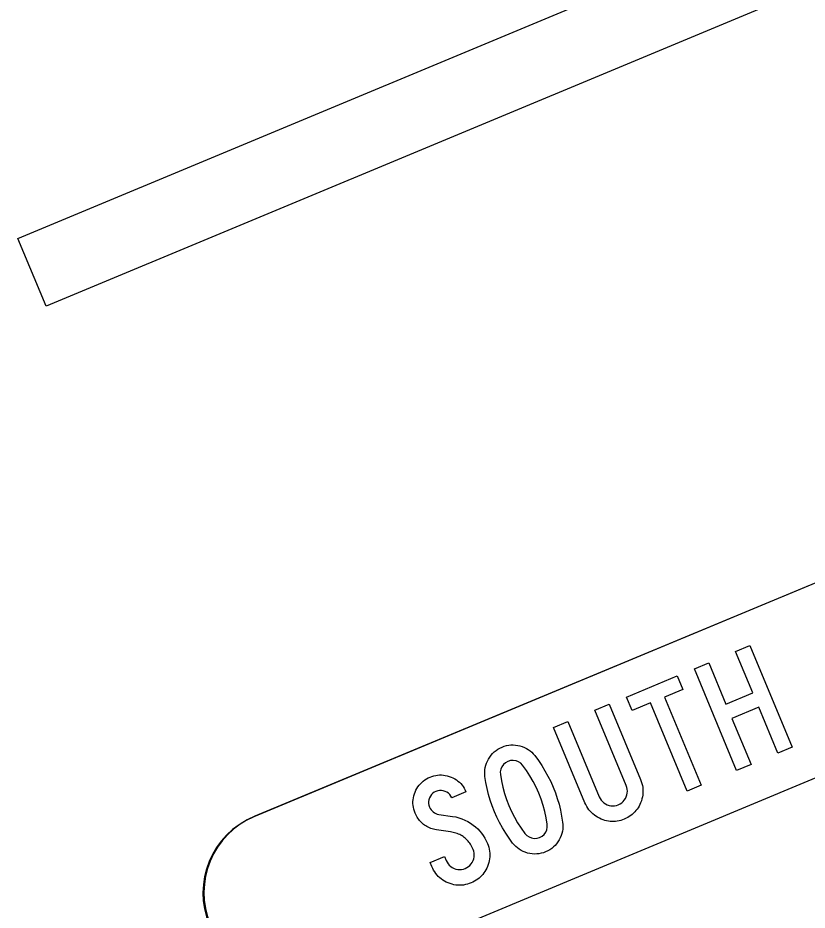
# Model space of a CAD drawing. Extents: x 1581789 to 1622364, y 1043167 to 1103486.
# Drawn here: x 1615552.92 to 1615560.09, y 1083087.6 to 1083095.69 of the extents above; entities that cross this region are included whole.
import ezdxf

# ---------------------------------------------------------------- set-up
doc = ezdxf.new("R2010")
doc.units = 0
doc.layers.add('RD_PD_PatLn2', color=7, linetype='Continuous')

msp = doc.modelspace()

# ---------------------------------------------------------------- linework, layer by layer
at = {"layer": 'RD_PD_PatLn2'}
for p, q in [((1615572.1362, 1083095.5525), (1615555.0669, 1083088.4456)), ((1615572.1451, 1083095.5562), (1615555.0759, 1083088.4493))]:
    msp.add_line(p, q, dxfattribs=at)
for points in [[(1615628.697, 1083124.5183), (1615553.1811, 1083093.0764), (1615552.9248, 1083093.6919), (1615628.4407, 1083125.1337), (1615628.697, 1083124.5183), (1615628.697, 1083124.5183)], [(1615555.6954, 1083086.9362), (1615561.9966, 1083089.5634), (1615561.9655, 1083089.6017), (1615561.7315, 1083089.562), (1615561.6316, 1083089.6544), (1615561.5235, 1083089.653), (1615561.3737, 1083089.6997), (1615561.2105, 1083089.9278), (1615561.3829, 1083090.5102), (1615561.9082, 1083090.9889), (1615561.9396, 1083091.0922), (1615563.4982, 1083091.6754), (1615563.9781, 1083091.403), (1615564.9193, 1083091.7753), (1615565.3162, 1083091.6008), (1615566.0989, 1083091.2714), (1615572.7634, 1083094.0462)], [(1615559.9533, 1083089.0762), (1615559.8228, 1083089.0219), (1615559.649, 1083089.4391), (1615559.4053, 1083089.3377), (1615559.5791, 1083088.9204), (1615559.4486, 1083088.8661), (1615559.0647, 1083089.788), (1615559.1952, 1083089.8423), (1615559.351, 1083089.4681), (1615559.5947, 1083089.5696), (1615559.4389, 1083089.9438), (1615559.5694, 1083089.9981), (1615559.9533, 1083089.0762), (1615559.9533, 1083089.0762)], [(1615558.9609, 1083089.6003), (1615558.7947, 1083089.5311), (1615559.1273, 1083088.7323), (1615558.9981, 1083088.6785), (1615558.6655, 1083089.4773), (1615558.4993, 1083089.4081), (1615558.448, 1083089.5312), (1615558.9096, 1083089.7234), (1615558.9609, 1083089.6003), (1615558.9609, 1083089.6003)], [(1615558.2917, 1083089.4661), (1615558.5765, 1083088.7821), (1615558.5834, 1083088.7647), (1615558.5889, 1083088.7471), (1615558.5929, 1083088.7297), (1615558.5961, 1083088.7126), (1615558.598, 1083088.695), (1615558.5984, 1083088.6775), (1615558.598, 1083088.6603), (1615558.5963, 1083088.6426), (1615558.5932, 1083088.6251), (1615558.5891, 1083088.6079), (1615558.5837, 1083088.5905), (1615558.577, 1083088.5728), (1615558.5702, 1083088.557), (1615558.5625, 1083088.5419), (1615558.554, 1083088.5275), (1615558.5448, 1083088.514), (1615558.535, 1083088.5012), (1615558.5241, 1083088.4891), (1615558.513, 1083088.4776), (1615558.5009, 1083088.4668), (1615558.4881, 1083088.4568), (1615558.4743, 1083088.4474), (1615558.4601, 1083088.439), (1615558.445, 1083088.4312), (1615558.4291, 1083088.4242), (1615558.413, 1083088.4179), (1615558.3971, 1083088.4127), (1615558.3811, 1083088.4086), (1615558.365, 1083088.4055), (1615558.3489, 1083088.4035), (1615558.3327, 1083088.4025), (1615558.3167, 1083088.4027), (1615558.3005, 1083088.4036), (1615558.2845, 1083088.4056), (1615558.2684, 1083088.4086), (1615558.2523, 1083088.4127), (1615558.2363, 1083088.418), (1615558.22, 1083088.4242), (1615558.2031, 1083088.432), (1615558.1869, 1083088.4404), (1615558.1716, 1083088.4495), (1615558.1572, 1083088.4598), (1615558.1435, 1083088.4711), (1615558.1307, 1083088.4827), (1615558.1189, 1083088.4955), (1615558.1077, 1083088.5092), (1615558.0975, 1083088.5234), (1615558.0882, 1083088.5387), (1615558.0797, 1083088.555), (1615558.0719, 1083088.5719), (1615557.787, 1083089.256), (1615557.9175, 1083089.3103), (1615558.2022, 1083088.6266), (1615558.2104, 1083088.6105), (1615558.2197, 1083088.5959), (1615558.2307, 1083088.5832), (1615558.2433, 1083088.5722), (1615558.2577, 1083088.5627), (1615558.2737, 1083088.5545), (1615558.2905, 1083088.5489), (1615558.3075, 1083088.5455), (1615558.3243, 1083088.5442), (1615558.3411, 1083088.5454), (1615558.3578, 1083088.5487), (1615558.3748, 1083088.5547), (1615558.3907, 1083088.5624), (1615558.4051, 1083088.572), (1615558.4178, 1083088.5831), (1615558.429, 1083088.5961), (1615558.4385, 1083088.6105), (1615558.4464, 1083088.6264), (1615558.4519, 1083088.6435), (1615558.4556, 1083088.6606), (1615558.4566, 1083088.6773), (1615558.4554, 1083088.6941), (1615558.4519, 1083088.7111), (1615558.4459, 1083088.7281), (1615558.1612, 1083089.4118), (1615558.2917, 1083089.4661), (1615558.2917, 1083089.4661)], [(1615557.7834, 1083088.7133), (1615557.8035, 1083088.6624), (1615557.8211, 1083088.6105), (1615557.8365, 1083088.5581), (1615557.8496, 1083088.5047), (1615557.8604, 1083088.4511), (1615557.8687, 1083088.3964), (1615557.871, 1083088.3753), (1615557.8714, 1083088.3545), (1615557.8701, 1083088.3341), (1615557.8671, 1083088.3137), (1615557.8624, 1083088.2937), (1615557.8561, 1083088.2741), (1615557.8482, 1083088.255), (1615557.8384, 1083088.2361), (1615557.8272, 1083088.2177), (1615557.8147, 1083088.2009), (1615557.8014, 1083088.1853), (1615557.7864, 1083088.1711), (1615557.7705, 1083088.158), (1615557.753, 1083088.1463), (1615557.7346, 1083088.1358), (1615557.7149, 1083088.1269), (1615557.6949, 1083088.1193), (1615557.6745, 1083088.1137), (1615557.6545, 1083088.1097), (1615557.634, 1083088.1077), (1615557.6134, 1083088.107), (1615557.5925, 1083088.1084), (1615557.5721, 1083088.1115), (1615557.551, 1083088.1164), (1615557.5306, 1083088.1227), (1615557.5111, 1083088.1305), (1615557.4928, 1083088.1398), (1615557.4755, 1083088.1503), (1615557.4589, 1083088.1622), (1615557.4436, 1083088.1757), (1615557.4291, 1083088.1906), (1615557.4155, 1083088.2066), (1615557.3829, 1083088.2512), (1615557.3523, 1083088.2969), (1615557.3237, 1083088.3439), (1615557.2973, 1083088.3917), (1615557.2728, 1083088.4411), (1615557.2504, 1083088.4913), (1615557.2302, 1083088.5432), (1615557.2124, 1083088.5957), (1615557.1969, 1083088.6485), (1615557.1837, 1083088.7019), (1615557.1728, 1083088.7558), (1615557.1642, 1083088.8104), (1615557.1626, 1083088.8314), (1615557.1624, 1083088.8519), (1615557.1641, 1083088.8721), (1615557.1673, 1083088.8922), (1615557.1721, 1083088.9119), (1615557.1785, 1083088.9312), (1615557.1867, 1083088.9505), (1615557.1967, 1083088.969), (1615557.2079, 1083088.9871), (1615557.2201, 1083089.0037), (1615557.2339, 1083089.0192), (1615557.2486, 1083089.0333), (1615557.2646, 1083089.0461), (1615557.2817, 1083089.0579), (1615557.2999, 1083089.068), (1615557.3192, 1083089.0771), (1615557.3396, 1083089.0845), (1615557.3596, 1083089.0903), (1615557.3799, 1083089.0944), (1615557.4002, 1083089.0968), (1615557.4206, 1083089.0973), (1615557.441, 1083089.096), (1615557.4617, 1083089.0931), (1615557.4823, 1083089.0887), (1615557.5025, 1083089.0827), (1615557.5217, 1083089.0748), (1615557.5399, 1083089.0657), (1615557.5571, 1083089.0556), (1615557.5736, 1083089.0437), (1615557.5888, 1083089.0305), (1615557.6033, 1083089.0156), (1615557.6166, 1083088.9995), (1615557.6496, 1083088.9558), (1615557.6805, 1083088.9102), (1615557.709, 1083088.8632), (1615557.736, 1083088.8149), (1615557.7608, 1083088.7649), (1615557.7834, 1083088.7133), (1615557.7834, 1083088.7133)], [(1615557.6528, 1083088.6592), (1615557.6286, 1083088.7138), (1615557.6016, 1083088.7665), (1615557.5721, 1083088.8174), (1615557.5406, 1083088.8663), (1615557.5062, 1083088.9134), (1615557.4891, 1083088.9309), (1615557.4693, 1083088.9439), (1615557.4461, 1083088.9527), (1615557.4214, 1083088.9565), (1615557.3971, 1083088.955), (1615557.373, 1083088.9479), (1615557.3513, 1083088.9359), (1615557.3328, 1083088.9196), (1615557.3184, 1083088.8995), (1615557.3083, 1083088.8769), (1615557.3037, 1083088.8533), (1615557.3044, 1083088.8283), (1615557.3137, 1083088.7704), (1615557.3259, 1083088.7134), (1615557.3414, 1083088.657), (1615557.3596, 1083088.6011), (1615557.3808, 1083088.546), (1615557.4048, 1083088.4925), (1615557.4315, 1083088.4407), (1615557.4605, 1083088.39), (1615557.4924, 1083088.3412), (1615557.5271, 1083088.2935), (1615557.5443, 1083088.2754), (1615557.5643, 1083088.2621), (1615557.5877, 1083088.2527), (1615557.6121, 1083088.2487), (1615557.6367, 1083088.2503), (1615557.6605, 1083088.2573), (1615557.6827, 1083088.2691), (1615557.7009, 1083088.2853), (1615557.7156, 1083088.3055), (1615557.7257, 1083088.3281), (1615557.7301, 1083088.352), (1615557.7296, 1083088.3767), (1615557.7202, 1083088.4349), (1615557.7076, 1083088.4921), (1615557.6924, 1083088.5486), (1615557.6742, 1083088.6043), (1615557.6528, 1083088.6592), (1615557.6528, 1083088.6592)], [(1615556.6669, 1083088.03), (1615556.7974, 1083088.0843), (1615556.8124, 1083088.0483), (1615556.8206, 1083088.0322), (1615556.8299, 1083088.0176), (1615556.8409, 1083088.0049), (1615556.8536, 1083087.9936), (1615556.868, 1083087.9841), (1615556.8839, 1083087.9762), (1615556.9008, 1083087.9703), (1615556.9178, 1083087.9669), (1615556.9346, 1083087.9656), (1615556.9514, 1083087.9668), (1615556.9681, 1083087.9701), (1615556.9851, 1083087.9761), (1615557.001, 1083087.9838), (1615557.0154, 1083087.9934), (1615557.0281, 1083088.0045), (1615557.0395, 1083088.0172), (1615557.049, 1083088.0316), (1615557.0567, 1083088.0478), (1615557.0623, 1083088.0646), (1615557.0661, 1083088.0817), (1615557.0671, 1083088.0983), (1615557.0658, 1083088.1152), (1615557.0624, 1083088.1321), (1615557.0564, 1083088.1491), (1615557.0513, 1083088.1614), (1615557.0453, 1083088.1731), (1615557.0391, 1083088.1846), (1615557.0328, 1083088.1953), (1615557.0256, 1083088.2057), (1615557.0185, 1083088.2157), (1615557.0107, 1083088.2251), (1615557.0026, 1083088.234), (1615556.9941, 1083088.2424), (1615556.9854, 1083088.2503), (1615556.976, 1083088.258), (1615556.9667, 1083088.2649), (1615556.9567, 1083088.2715), (1615556.9463, 1083088.2773), (1615556.9356, 1083088.283), (1615556.9245, 1083088.2881), (1615556.9132, 1083088.2928), (1615556.9013, 1083088.2969), (1615556.8889, 1083088.3007), (1615556.8764, 1083088.3039), (1615556.8634, 1083088.3064), (1615556.8502, 1083088.3088), (1615556.7247, 1083088.3274), (1615556.7107, 1083088.3298), (1615556.6976, 1083088.3327), (1615556.6847, 1083088.336), (1615556.6721, 1083088.3401), (1615556.6602, 1083088.3445), (1615556.6486, 1083088.3498), (1615556.6372, 1083088.3555), (1615556.6267, 1083088.3616), (1615556.6163, 1083088.3685), (1615556.6063, 1083088.3759), (1615556.597, 1083088.3836), (1615556.5877, 1083088.392), (1615556.5792, 1083088.4011), (1615556.5709, 1083088.4106), (1615556.5631, 1083088.4207), (1615556.5559, 1083088.4311), (1615556.5487, 1083088.4422), (1615556.5424, 1083088.454), (1615556.5362, 1083088.4662), (1615556.5305, 1083088.479), (1615556.524, 1083088.4965), (1615556.5189, 1083088.5139), (1615556.515, 1083088.531), (1615556.5121, 1083088.5483), (1615556.5111, 1083088.5655), (1615556.5108, 1083088.5827), (1615556.5122, 1083088.6003), (1615556.5147, 1083088.6176), (1615556.5187, 1083088.6348), (1615556.5238, 1083088.6521), (1615556.5303, 1083088.6696), (1615556.538, 1083088.6865), (1615556.5466, 1083088.7023), (1615556.5561, 1083088.7175), (1615556.5665, 1083088.7316), (1615556.5779, 1083088.745), (1615556.5903, 1083088.757), (1615556.6035, 1083088.7686), (1615556.6176, 1083088.7789), (1615556.6328, 1083088.7884), (1615556.6486, 1083088.7972), (1615556.6656, 1083088.805), (1615556.6831, 1083088.8115), (1615556.7005, 1083088.8166), (1615556.7176, 1083088.8205), (1615556.7349, 1083088.8233), (1615556.7524, 1083088.8245), (1615556.7698, 1083088.8245), (1615556.7872, 1083088.8235), (1615556.8045, 1083088.8209)], [(1615556.8045, 1083088.8209), (1615556.822, 1083088.817), (1615556.8394, 1083088.8116), (1615556.8569, 1083088.8052), (1615556.8737, 1083088.7977), (1615556.8899, 1083088.7893), (1615556.905, 1083088.7797), (1615556.9191, 1083088.7694), (1615556.9325, 1083088.758), (1615556.9448, 1083088.7458), (1615556.956, 1083088.7327), (1615556.9665, 1083088.7187), (1615556.9761, 1083088.7035), (1615556.9849, 1083088.6877), (1615556.9922, 1083088.6709), (1615556.8624, 1083088.6168), (1615556.8545, 1083088.6323), (1615556.8444, 1083088.6462), (1615556.8326, 1083088.6579), (1615556.8188, 1083088.6677), (1615556.8032, 1083088.6756), (1615556.7864, 1083088.6813), (1615556.7697, 1083088.6841), (1615556.7532, 1083088.684), (1615556.7362, 1083088.6813), (1615556.7197, 1083088.6759), (1615556.7042, 1083088.668), (1615556.6904, 1083088.6579), (1615556.6787, 1083088.6461), (1615556.6689, 1083088.6323), (1615556.6609, 1083088.6167), (1615556.6556, 1083088.6001), (1615556.6528, 1083088.5834), (1615556.6528, 1083088.5668), (1615556.6554, 1083088.5502), (1615556.6609, 1083088.5337), (1615556.6675, 1083088.5202), (1615556.6751, 1083088.5082), (1615556.6838, 1083088.4977), (1615556.6937, 1083088.4885), (1615556.7049, 1083088.4808), (1615556.7172, 1083088.4748), (1615556.7303, 1083088.4701), (1615556.7449, 1083088.4672), (1615556.8691, 1083088.4489), (1615556.8989, 1083088.4432), (1615556.9276, 1083088.436), (1615556.9553, 1083088.4266), (1615556.9824, 1083088.4152), (1615557.0086, 1083088.4018), (1615557.034, 1083088.3868), (1615557.0582, 1083088.3694), (1615557.0793, 1083088.3526), (1615557.099, 1083088.3348), (1615557.1171, 1083088.3156), (1615557.1339, 1083088.2951), (1615557.1493, 1083088.2738), (1615557.1633, 1083088.2514), (1615557.1759, 1083088.2281), (1615557.1869, 1083088.2035), (1615557.1937, 1083088.1861), (1615557.1991, 1083088.1688), (1615557.2031, 1083088.1514), (1615557.2064, 1083088.134), (1615557.2083, 1083088.1164), (1615557.2087, 1083088.0988), (1615557.2083, 1083088.0817), (1615557.2065, 1083088.0643), (1615557.2033, 1083088.0468), (1615557.1994, 1083088.0293), (1615557.1941, 1083088.0118), (1615557.1873, 1083087.9942), (1615557.1805, 1083087.9784), (1615557.1728, 1083087.9633), (1615557.1643, 1083087.9489), (1615557.1551, 1083087.9353), (1615557.1453, 1083087.9226), (1615557.1344, 1083087.9105), (1615557.1233, 1083087.899), (1615557.1112, 1083087.8882), (1615557.0984, 1083087.8782), (1615557.0846, 1083087.8688), (1615557.0705, 1083087.8604), (1615557.0553, 1083087.8526), (1615557.0394, 1083087.8456), (1615557.022, 1083087.8388), (1615557.0048, 1083087.8334), (1615556.9873, 1083087.8294), (1615556.9699, 1083087.8261), (1615556.9526, 1083087.8243), (1615556.9351, 1083087.8239), (1615556.9176, 1083087.8242), (1615556.9003, 1083087.826), (1615556.8827, 1083087.8291), (1615556.8655, 1083087.8332), (1615556.8481, 1083087.8386), (1615556.8305, 1083087.8453), (1615556.8135, 1083087.853), (1615556.7974, 1083087.8615), (1615556.782, 1083087.8706), (1615556.7676, 1083087.8809)], [(1615556.7676, 1083087.8809), (1615556.7541, 1083087.8918), (1615556.7411, 1083087.9038), (1615556.7293, 1083087.9166), (1615556.7183, 1083087.93), (1615556.7079, 1083087.9445), (1615556.6987, 1083087.9598), (1615556.6901, 1083087.9761), (1615556.6824, 1083087.9927), (1615556.6669, 1083088.03), (1615556.6669, 1083088.03)]]:
    msp.add_lwpolyline(points, dxfattribs=at)
for centre in [(1615555.3552, 1083087.7532), (1615555.3641, 1083087.7569)]:
    msp.add_arc(centre, 0.75, 112.60513, 202.60477, dxfattribs=at)

doc.saveas('drawing.dxf')
